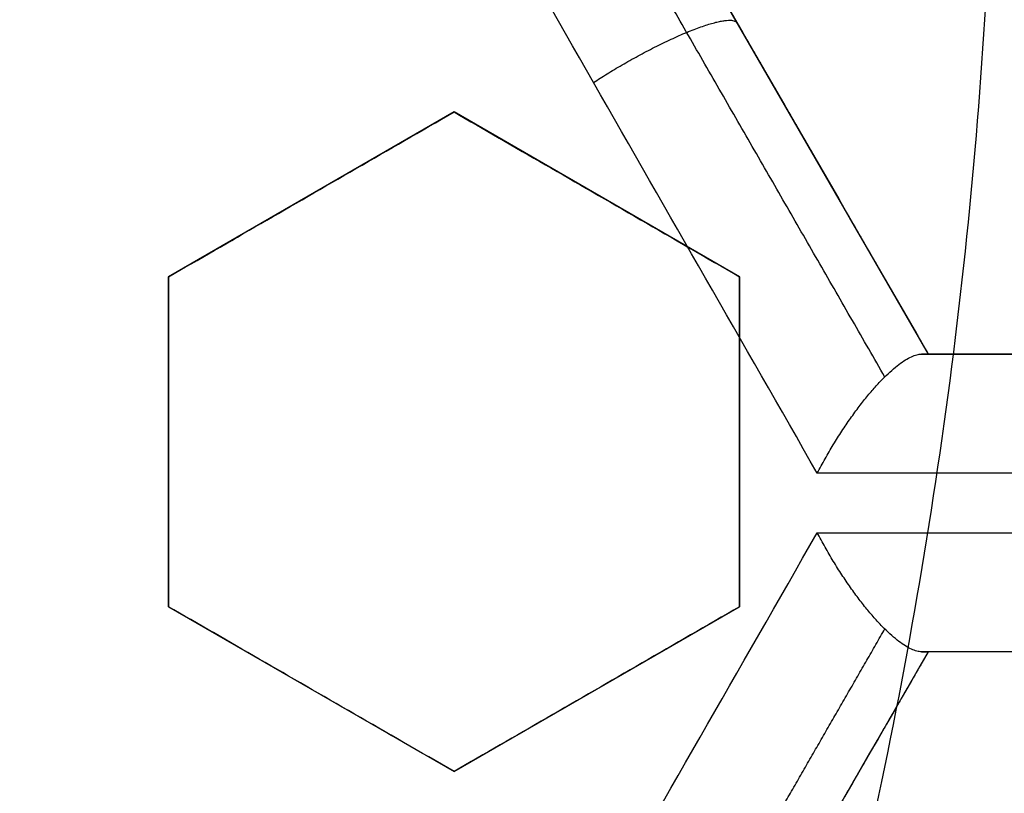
# Model space of a CAD drawing. Header units: centimetres. Extents: x -11.4 to 11.4, y -26.1 to 0.
# Tile 527 of 656: x -6.685 to -6.6023, y -23.8428 to -23.7778. Entities that reach past the tile are written whole.
import ezdxf

# ---------------------------------------------------------------- set-up
doc = ezdxf.new("R2010")
doc.units = ezdxf.units.CM
doc.layers.add('Default', color=7, linetype='Continuous', true_color=0x000000)

msp = doc.modelspace()

# ---------------------------------------------------------------- linework, layer by layer
at = {"layer": 'Default'}
for p, q in [((-6.640897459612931, -23.75000000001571, -4.564481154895), (-6.608647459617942, -23.80585863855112, -4.564481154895)), ((-6.624772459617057, -23.77792931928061, -4.608003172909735), (-6.624772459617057, -23.77792931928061, -4.515)), ((-6.648500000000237, -23.78550704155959, -3.2408483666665), (-6.672499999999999, -23.79936344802, -3.2408483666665)), ((-6.62450000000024, -23.79936344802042, -3.2495181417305), (-6.6485, -23.78550704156, -3.2495181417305)), ((-6.660500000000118, -23.7924352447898, -3.267421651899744), (-6.660500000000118, -23.7924352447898, -3.21421276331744)), ((-6.636500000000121, -23.79243524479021, -3.27610851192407), (-6.636500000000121, -23.79243524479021, -3.2228996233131)), ((-6.672499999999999, -23.79936344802, -3.2376128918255), (-6.672499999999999, -23.82707626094, -3.2376128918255)), ((-6.624500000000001, -23.82707626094, -3.2548607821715), (-6.624500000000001, -23.79936344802, -3.2548607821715)), ((-6.60864745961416, -23.80585863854, -4.579660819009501), (-6.544147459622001, -23.80585863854, -4.579660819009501)), ((-6.672499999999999, -23.81321985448, -3.264128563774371), (-6.672499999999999, -23.81321985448, -3.210919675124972)), ((-6.624500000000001, -23.81321985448, -3.281385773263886), (-6.624500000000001, -23.81321985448, -3.22817688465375)), ((-6.672499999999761, -23.82707626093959, -3.243246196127), (-6.6485, -23.8409326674, -3.243246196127)), ((-6.648499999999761, -23.84093266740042, -3.251824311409), (-6.624500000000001, -23.82707626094, -3.251824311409)), ((-6.608647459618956, -23.83085863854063, -4.611419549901), (-6.61544310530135, -23.84262904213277, -4.611419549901)), ((-6.544147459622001, -23.83085863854, -4.579660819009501), (-6.608647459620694, -23.83085863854, -4.579660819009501)), ((-6.66049999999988, -23.83400446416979, -3.269842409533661), (-6.66049999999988, -23.83400446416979, -3.216633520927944)), ((-6.636499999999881, -23.83400446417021, -3.278392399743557), (-6.636499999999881, -23.83400446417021, -3.225183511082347))]:
    msp.add_line(p, q, dxfattribs=at)
at = {"layer": 'Default', "extrusion": (0, 0, -1)}
for centre, radius, start, end in [((7.050000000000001, -23.75, 3), 0.9, 90, 270), ((7.050000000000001, -23.75, 3.789997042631), 0.8999999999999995, 90, 270), ((7.050000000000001, -23.75, 4.600000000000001), 0.8550000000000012, 90, 270), ((7.050000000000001, -23.75, 3.05), 0.5999999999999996, 90, 270), ((7.050000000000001, -23.75, 4.27), 0.8250000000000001, 180, 0), ((7.050000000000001, -23.75, 4.48), 0.82, 180, 0), ((7.050000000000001, -23.75, 4.455), 0.7950000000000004, 180, 0), ((7.050000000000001, -23.75, 4.32), 0.7825000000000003, 180, 0), ((7.050000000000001, -23.75, 4.455), 0.7825000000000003, 180, 0), ((7.050000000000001, -23.75, 4.345000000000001), 0.7575000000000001, 180, 0), ((7.050000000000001, -23.75, 3.2675), 0.6775000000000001, 180, 0), ((7.050000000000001, -23.75, 3.2775), 0.6774999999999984, 180, 0), ((7.050000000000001, -23.75, 3.25), 0.6724999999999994, 180, 0), ((7.050000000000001, -23.75, 3.25), 0.6367740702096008, 180, 0), ((7.050000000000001, -23.75, 3.269019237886), 0.6125, 180, 0), ((7.050000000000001, -23.75, 3.255), 0.6075000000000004, 180, 0), ((7.050000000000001, -23.75, 4.670980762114), 0.6075, 180, 0), ((7.050000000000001, -23.75, 4.69), 0.6075000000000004, 180, 0), ((7.050000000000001, -23.75, 3.255), 0.55, 180, 0), ((7.050000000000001, -23.75, 3.263395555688), 0.5499999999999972, 180, 0)]:
    msp.add_arc(centre, radius, start, end, dxfattribs=at)
at = {"layer": 'Default'}
for centre, radius, start, end in [((-7.050000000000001, -23.75, -4.6), 0.8550000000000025, 270, 90), ((-7.050000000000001, -23.75, -4.27), 0.835, 270, 90), ((-7.050000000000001, -23.75, -4.58), 0.8349999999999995, 270, 90), ((-7.050000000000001, -23.75, -4.425000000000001), 0.8349999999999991, 270, 90), ((-7.050000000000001, -23.75, -3.1), 0.775, 270, 90), ((-7.050000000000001, -23.75, -3.5986250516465), 0.7749999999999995, 270, 90), ((-7.050000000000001, -23.75, -3), 0.6000000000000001, 270, 90), ((-7.050000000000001, -23.75, -3.1), 0.6000000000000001, 270, 90), ((-7.050000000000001, -23.75, -4.295000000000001), 0.8250000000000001, 180, 0), ((-7.050000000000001, -23.75, -4.282500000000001), 0.8249999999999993, 180, 0), ((-7.050000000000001, -23.75, -4.32), 0.8, 180, 0), ((-7.050000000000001, -23.75, -4.43), 0.7575000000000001, 180, 0), ((-7.050000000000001, -23.75, -4.3875), 0.7574999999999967, 180, 0), ((-7.050000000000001, -23.75, -3.98), 0.75, 180, 0), ((-7.050000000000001, -23.75, -3.2425), 0.75, 180, 0), ((-7.050000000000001, -23.75, -3.2425), 0.7025000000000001, 180, 0), ((-7.050000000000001, -23.75, -3.2875), 0.6775000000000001, 180, 0), ((-7.050000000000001, -23.75, -3.2875), 0.6725, 180, 0), ((-7.050000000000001, -23.75, -3.26875), 0.6724999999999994, 180, 0), ((-7.050000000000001, -23.75, -4.66), 0.67, 180, 0), ((-7.050000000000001, -23.75, -4.69), 0.6400000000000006, 180, 0), ((-7.050000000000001, -23.75, -3.25), 0.636774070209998, 180, 0), ((-7.050000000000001, -23.75, -3.2875), 0.6231698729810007, 180, 0), ((-7.050000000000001, -23.75, -3.2875), 0.6075, 180, 0), ((-7.050000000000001, -23.75, -3.27125), 0.6074999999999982, 180, 0), ((-7.050000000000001, -23.75, -4.680490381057), 0.6074999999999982, 180, 0), ((-7.050000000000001, -23.75, -3.271791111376), 0.55, 180, 0), ((-7.050000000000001, -23.75, -4.161274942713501), 0.7750000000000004, 274.5305254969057, 0), ((-7.050000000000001, -23.75, -3.61125), 0.75, 296.8079105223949, 0), ((-7.050000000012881, -23.74999999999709, -3.2875), 0.4469695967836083, 347.0582565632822, 357.0667820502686)]:
    msp.add_arc(centre, radius, start, end, dxfattribs=at)
at = {"layer": 'Default', "extrusion": (-1.379856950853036e-06, 1.386659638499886e-16, 0.9999999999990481)}
msp.add_arc((-7.050003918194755, -23.75, -3.984869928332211), 0.7584484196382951, 252.0001242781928, 0, dxfattribs=at)
at = {"layer": 'Default', "extrusion": (0, 1, 0)}
for centre, radius, start, end in [((7.050000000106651, -5.760000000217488, -23.80585862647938), 1.225000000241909, 111.0895761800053, 114.3897087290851), ((7.050000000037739, -5.760000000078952, -23.82085862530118), 1.215000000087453, 110.8286720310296, 114.6865575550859), ((7.050000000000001, -5.760000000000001, -23.82085863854), 1.215, 110.8286720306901, 114.6865575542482)]:
    msp.add_arc(centre, radius, start, end, dxfattribs=at)
at = {"layer": 'Default', "extrusion": (0, -1, 0)}
for centre, radius, start, end in [((-7.050000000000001, -5.760000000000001, 23.80585863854), 1.225000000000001, 66.45742987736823, 68.91042382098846), ((-7.049999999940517, -5.759999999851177, 23.83085864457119), 1.224999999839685, 65.61029127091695, 68.91042382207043)]:
    msp.add_arc(centre, radius, start, end, dxfattribs=at)
at = {"layer": 'Default', "extrusion": (-1.033220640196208e-08, -0.9999999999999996, -2.715877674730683e-08)}
msp.add_arc((-7.04999975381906, -5.759999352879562, 23.81585883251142), 1.214999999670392, 65.31344244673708, 69.17132796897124, dxfattribs=at)
at = {"layer": 'Default'}
for points, degree in [([(-7.050000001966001, -22.85000591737, -4.579994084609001), (-7.038829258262, -22.85000591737, -4.579994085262), (-7.016470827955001, -22.85041309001, -4.57996809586), (-6.982913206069, -22.85229470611, -4.579978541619), (-6.949430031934, -22.85542554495, -4.579975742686), (-6.916038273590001, -22.85981313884, -4.579976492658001), (-6.882816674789, -22.86545048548, -4.579976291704), (-6.849855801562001, -22.87232107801, -4.579976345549), (-6.817154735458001, -22.88042458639, -4.579976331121), (-6.784792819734, -22.88974261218, -4.579976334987), (-6.752822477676, -22.90025696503, -4.579976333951), (-6.721248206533, -22.91196643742, -4.579976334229), (-6.690138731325, -22.92484687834, -4.579976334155), (-6.659531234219, -22.93888214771, -4.579976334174), (-6.629466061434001, -22.95405467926, -4.579976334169), (-6.60000794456, -22.97033040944, -4.579976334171), (-6.571170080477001, -22.98770094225, -4.57997633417), (-6.542992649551, -23.00614419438, -4.57997633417), (-6.515530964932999, -23.02562391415, -4.57997633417), (-6.488811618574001, -23.04612101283, -4.57997633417), (-6.462881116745, -23.06760056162, -4.57997633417), (-6.437786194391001, -23.09002131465, -4.57997633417), (-6.413531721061, -23.11337910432, -4.57997633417), (-6.390166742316, -23.13762926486, -4.57997633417), (-6.367728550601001, -23.1627320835, -4.57997633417), (-6.346240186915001, -23.18866229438, -4.57997633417), (-6.325745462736, -23.21536660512, -4.57997633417), (-6.306266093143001, -23.24281397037, -4.57997633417), (-6.287815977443, -23.27098694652, -4.57997633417), (-6.270435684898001, -23.29982524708, -4.57997633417), (-6.254144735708, -23.32929531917, -4.57997633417), (-6.238966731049, -23.35935601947, -4.57997633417), (-6.22493234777, -23.3899431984, -4.57997633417), (-6.212045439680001, -23.4210469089, -4.57997633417), (-6.200328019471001, -23.4526190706, -4.57997633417), (-6.189801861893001, -23.48460021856, -4.57997633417), (-6.180477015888, -23.5169596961, -4.57997633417), (-6.172370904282, -23.54963853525, -4.57997633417), (-6.165495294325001, -23.58258113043, -4.57997633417), (-6.159852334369, -23.61577939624, -4.57997633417), (-6.155455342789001, -23.64916502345, -4.57997633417), (-6.152310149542, -23.68268801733, -4.57997633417), (-6.150420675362, -23.71631200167, -4.57997633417), (-6.149790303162, -23.74996560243, -4.57997633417), (-6.150418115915, -23.78361971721, -4.57997633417), (-6.152305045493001, -23.81724384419, -4.57997633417), (-6.155447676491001, -23.85076694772, -4.57997633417), (-6.159842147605, -23.884153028, -4.57997633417), (-6.165482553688, -23.91735152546, -4.57997633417), (-6.172355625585, -23.95029454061, -4.57997633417), (-6.180459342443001, -23.98297436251, -4.57997633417), (-6.189781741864, -24.01533455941, -4.57997633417), (-6.200305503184, -24.0473165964, -4.57997633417), (-6.212020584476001, -24.07888976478, -4.57997633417), (-6.224905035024, -24.10999420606, -4.57997633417), (-6.238937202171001, -24.14058267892, -4.57997633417), (-6.254113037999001, -24.170644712, -4.57997633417), (-6.270401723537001, -24.20011593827, -4.57997633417), (-6.287779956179, -24.2289557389, -4.57997633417), (-6.306227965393, -24.25713010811, -4.57997633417), (-6.325705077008, -24.28457868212, -4.57997633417), (-6.346198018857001, -24.3112848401, -4.57997633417), (-6.367684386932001, -24.33721659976, -4.57997633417), (-6.390120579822, -24.3623209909, -4.57997633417), (-6.413483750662, -24.38657293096, -4.57997633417), (-6.437736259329, -24.40993235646, -4.57997633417), (-6.462829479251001, -24.4323550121, -4.57997633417), (-6.488758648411, -24.45383675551, -4.57997633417), (-6.515476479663, -24.47433588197, -4.57997633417), (-6.542936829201, -24.49381775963, -4.57997633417), (-6.571112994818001, -24.51226319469, -4.57997633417), (-6.599949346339, -24.52963576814, -4.579976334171), (-6.629406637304, -24.54591392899, -4.579976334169), (-6.659470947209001, -24.56108882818, -4.579976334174), (-6.690077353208, -24.57512635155, -4.579976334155), (-6.721186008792, -24.58800916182, -4.579976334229), (-6.752759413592, -24.59972097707, -4.579976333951), (-6.784729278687, -24.61023780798, -4.579976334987), (-6.817091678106, -24.61955853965, -4.579976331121), (-6.849792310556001, -24.62766442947, -4.579976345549), (-6.88275073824, -24.63453701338, -4.579976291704), (-6.915969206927, -24.64017644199, -4.579976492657), (-6.949361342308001, -24.64456678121, -4.579975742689), (-6.982852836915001, -24.64770094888, -4.579978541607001), (-7.016430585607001, -24.64958576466, -4.579968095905), (-7.038814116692, -24.64999408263, -4.579994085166), (-7.049999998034, -24.64999408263, -4.579994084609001)], 3), ([(-7.050000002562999, -22.87000771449, -4.599992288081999), (-7.038929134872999, -22.87000771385, -4.599992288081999), (-7.016824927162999, -22.87044777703, -4.600003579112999), (-6.983759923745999, -22.87231003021, -4.599999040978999), (-6.950849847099, -22.8754191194, -4.600000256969), (-6.918072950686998, -22.87975909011, -4.599999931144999), (-6.885477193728, -22.88532902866, -4.600000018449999), (-6.853104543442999, -22.89212084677, -4.599999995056), (-6.820976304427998, -22.90013377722, -4.600000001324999), (-6.789232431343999, -22.90933233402, -4.599999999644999), (-6.757976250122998, -22.91967364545, -4.600000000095), (-6.727177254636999, -22.93115663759, -4.599999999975), (-6.696849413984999, -22.94377187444, -4.600000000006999), (-6.666982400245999, -22.95752443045, -4.599999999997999), (-6.637633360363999, -22.97239239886, -4.6), (-6.608880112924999, -22.98833558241, -4.6), (-6.580743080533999, -23.00534064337, -4.6), (-6.553257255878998, -23.02338719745, -4.6), (-6.526470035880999, -23.04244368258, -4.6), (-6.500404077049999, -23.06249428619, -4.6), (-6.475109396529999, -23.08350162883, -4.6), (-6.450633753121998, -23.10542314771, -4.6), (-6.426981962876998, -23.12825403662, -4.6), (-6.404200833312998, -23.15195089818, -4.6), (-6.382323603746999, -23.17647785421, -4.6), (-6.361371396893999, -23.20181201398, -4.6), (-6.341387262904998, -23.22790124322, -4.6), (-6.322391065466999, -23.25471754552, -4.6), (-6.304398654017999, -23.28224122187, -4.6), (-6.287450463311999, -23.31041192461, -4.6), (-6.271564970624, -23.33919764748, -4.6), (-6.256764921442, -23.36855872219, -4.6), (-6.243080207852, -23.39843256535, -4.6), (-6.2305142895, -23.42881031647, -4.6), (-6.219089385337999, -23.45964319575, -4.6), (-6.208826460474, -23.4908734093, -4.6), (-6.199734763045, -23.52247268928, -4.6), (-6.191831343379, -23.55438357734, -4.6), (-6.185127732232, -23.58655183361, -4.6), (-6.179626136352, -23.61896932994, -4.6), (-6.175339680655, -23.65156823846, -4.6), (-6.172273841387, -23.68430056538, -4.6), (-6.170432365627, -23.71713212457, -4.6), (-6.169818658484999, -23.74999277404, -4.6), (-6.170431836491, -23.78285372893, -4.6), (-6.172272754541, -23.81568473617, -4.6), (-6.17533790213, -23.84841578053, -4.6), (-6.179623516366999, -23.88101313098, -4.6), (-6.185124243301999, -23.91342969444, -4.6), (-6.191827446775, -23.94559951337, -4.6), (-6.199731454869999, -23.97751522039, -4.6), (-6.208824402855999, -24.00912015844, -4.6), (-6.219088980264, -24.04035585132, -4.6), (-6.230515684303, -24.07119339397, -4.6), (-6.243083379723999, -24.10157483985, -4.6), (-6.256770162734, -24.13145229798, -4.6), (-6.271572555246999, -24.16081683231, -4.6), (-6.287460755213, -24.18960605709, -4.6), (-6.304412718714, -24.21778133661, -4.6), (-6.322408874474, -24.24530870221, -4.6), (-6.341407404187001, -24.27212610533, -4.6), (-6.361391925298, -24.29821371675, -4.6), (-6.382342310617, -24.32354381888, -4.6), (-6.404216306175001, -24.34806569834, -4.6), (-6.426994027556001, -24.37175796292, -4.6), (-6.450643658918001, -24.39458604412, -4.6), (-6.475121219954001, -24.41650866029, -4.6), (-6.500422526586, -24.43752061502, -4.6), (-6.526496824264, -24.45757628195, -4.6), (-6.553291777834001, -24.47663651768, -4.6), (-6.580784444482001, -24.49468551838, -4.6), (-6.608928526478, -24.51169257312, -4.6), (-6.637691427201, -24.52763854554, -4.6), (-6.667051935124, -24.54250933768, -4.599999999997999), (-6.696931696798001, -24.55626435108, -4.600000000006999), (-6.727274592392, -24.56888192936, -4.599999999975), (-6.758087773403, -24.58036572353, -4.600000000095), (-6.789353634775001, -24.59070531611, -4.599999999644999), (-6.821099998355, -24.59989952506, -4.600000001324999), (-6.853227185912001, -24.60790727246, -4.599999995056), (-6.885602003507, -24.61469476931, -4.600000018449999), (-6.918204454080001, -24.62026089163, -4.599999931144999), (-6.950981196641, -24.6245956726, -4.600000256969), (-6.983876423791, -24.62769844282, -4.599999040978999), (-7.01690332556, -24.62955448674, -4.600003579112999), (-7.038958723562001, -24.62999228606, -4.599992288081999), (-7.049999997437, -24.62999228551, -4.599992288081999)], 3), ([(-7.050000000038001, -22.97338343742, -4.211616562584), (-7.040034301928, -22.97326068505, -4.211739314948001), (-7.0200716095, -22.97339655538, -4.211987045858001), (-6.990068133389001, -22.97475443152, -4.212364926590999), (-6.960077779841, -22.97727194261, -4.212748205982), (-6.930172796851, -22.98094910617, -4.213135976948), (-6.900463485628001, -22.98577184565, -4.213526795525), (-6.870960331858, -22.99173644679, -4.213920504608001), (-6.841728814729, -22.9988285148, -4.21431621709), (-6.812767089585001, -23.00704882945, -4.214713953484), (-6.784149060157, -23.01637813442, -4.215112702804), (-6.755903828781, -23.0268065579, -4.215512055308), (-6.728083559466, -23.03831624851, -4.215911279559), (-6.700785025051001, -23.0508628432, -4.216308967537), (-6.673979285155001, -23.06445271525, -4.216705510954), (-6.647535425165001, -23.07916987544, -4.21710293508), (-6.621903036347, -23.09477466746, -4.217494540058), (-6.598251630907, -23.11044028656, -4.217861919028), (-6.577686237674, -23.12510785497, -4.218186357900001), (-6.559354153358, -23.13903749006, -4.21847964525), (-6.54189295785, -23.15310658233, -4.218762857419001), (-6.524518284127, -23.16795465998, -4.219048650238), (-6.507527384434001, -23.18336335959, -4.2193327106), (-6.491033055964, -23.19923462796, -4.219611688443), (-6.475328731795, -23.21524076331, -4.219887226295), (-6.459818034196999, -23.23196178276, -4.220170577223), (-6.443392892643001, -23.25075472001, -4.220483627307), (-6.425759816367, -23.27235681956, -4.220836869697), (-6.407902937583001, -23.29596432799, -4.221215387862), (-6.390537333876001, -23.320853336, -4.221606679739), (-6.374163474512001, -23.34636627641, -4.22200017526), (-6.358774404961, -23.37250001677, -4.222395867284), (-6.344394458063, -23.39922104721, -4.222793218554), (-6.331054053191, -23.42647417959, -4.223191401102), (-6.318782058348, -23.45419617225, -4.223589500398), (-6.307584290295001, -23.4823692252, -4.223987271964), (-6.297472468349, -23.51096694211, -4.224384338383), (-6.288462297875, -23.53995216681, -4.224780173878), (-6.280576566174, -23.56925476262, -4.22517382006), (-6.273829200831, -23.59881391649, -4.225564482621), (-6.268224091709, -23.62860184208, -4.225951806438), (-6.263764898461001, -23.65860388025, -4.226335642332), (-6.260461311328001, -23.68877269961, -4.226715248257), (-6.258320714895, -23.71905055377, -4.227090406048), (-6.257345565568, -23.74942073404, -4.227459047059), (-6.257541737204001, -23.78002186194, -4.227829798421), (-6.258911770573, -23.81056761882, -4.228207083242), (-6.261454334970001, -23.84105143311, -4.228588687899), (-6.265161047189, -23.87138087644, -4.228974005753), (-6.270024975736, -23.90153190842, -4.229362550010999), (-6.276045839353, -23.9314946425, -4.229754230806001), (-6.283206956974, -23.96118644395, -4.230147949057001), (-6.291506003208, -23.99059835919, -4.230543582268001), (-6.300922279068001, -24.01965553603, -4.230940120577), (-6.311447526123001, -24.04833621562, -4.23133725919), (-6.323068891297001, -24.07660058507, -4.231734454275), (-6.335758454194, -24.10438344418, -4.232130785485), (-6.349513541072, -24.13167755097, -4.232526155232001), (-6.364293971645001, -24.15840378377, -4.232919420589), (-6.380099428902, -24.18456209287, -4.233310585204), (-6.396889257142, -24.21008352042, -4.23369863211), (-6.414649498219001, -24.23494853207, -4.2340832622), (-6.433349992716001, -24.25911283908, -4.234463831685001), (-6.452961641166, -24.28254236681, -4.234839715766), (-6.473558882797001, -24.30531097, -4.235212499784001), (-6.49503825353, -24.32728630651, -4.23557888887), (-6.517395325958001, -24.34847618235, -4.235952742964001), (-6.540529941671, -24.36877856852, -4.236330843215), (-6.564422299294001, -24.3881804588, -4.236713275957), (-6.589045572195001, -24.40665840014, -4.237099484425), (-6.614348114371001, -24.42417454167, -4.237488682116), (-6.640315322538, -24.44071804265, -4.237880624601), (-6.666876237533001, -24.45624449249, -4.238274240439), (-6.694029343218, -24.47075331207, -4.238669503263), (-6.721707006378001, -24.48420741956, -4.239065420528), (-6.749886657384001, -24.49659654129, -4.239461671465), (-6.778516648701, -24.50789701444, -4.239857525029), (-6.807545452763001, -24.51809033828, -4.240252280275), (-6.836977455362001, -24.52717647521, -4.240645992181), (-6.866748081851, -24.53513189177, -4.241037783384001), (-6.896791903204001, -24.54193893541, -4.241426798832), (-6.927035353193, -24.54758431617, -4.241812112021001), (-6.957482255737, -24.55207143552, -4.242193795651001), (-6.988153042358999, -24.55539777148, -4.242572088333), (-7.019001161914, -24.55754929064, -4.242946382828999), (-7.039657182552, -24.55819289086, -4.243192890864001), (-7.050000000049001, -24.5583152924, -4.243315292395)], 3), ([(-7.050000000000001, -24.525, -4.097250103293), (-7.040059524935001, -24.525, -4.097056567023), (-7.020176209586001, -24.52461734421, -4.096666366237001), (-6.990398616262, -24.52289677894, -4.096072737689), (-6.960681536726, -24.52002887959, -4.095471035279), (-6.93109326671, -24.51601765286, -4.094862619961), (-6.901708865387, -24.51087533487, -4.094249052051), (-6.872544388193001, -24.5046065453, -4.09363068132), (-6.843642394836, -24.49722044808, -4.093008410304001), (-6.815018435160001, -24.48871913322, -4.0923825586), (-6.786746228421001, -24.47912222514, -4.091754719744), (-6.758891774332, -24.4684549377, -4.091126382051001), (-6.731464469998, -24.45672251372, -4.090497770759), (-6.704505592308, -24.44394203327, -4.089869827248), (-6.67803608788, -24.43012136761, -4.089243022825), (-6.652126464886, -24.41529568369, -4.088619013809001), (-6.626828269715, -24.3994976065, -4.087999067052), (-6.602153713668, -24.38273637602, -4.0873834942), (-6.578133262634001, -24.3650315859, -4.086773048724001), (-6.554796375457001, -24.34640201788, -4.086168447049), (-6.532209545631, -24.32690110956, -4.085571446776), (-6.510389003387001, -24.3065441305, -4.084982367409), (-6.489390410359, -24.28538619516, -4.084403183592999), (-6.469190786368, -24.26340330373, -4.083811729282), (-6.449850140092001, -24.24065475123, -4.083213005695), (-6.431412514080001, -24.21719494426, -4.082607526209), (-6.413897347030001, -24.19305176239, -4.081996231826), (-6.397322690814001, -24.16825132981, -4.081379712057), (-6.381698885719, -24.14280524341, -4.08075829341), (-6.367066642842, -24.11677498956, -4.08013349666), (-6.353463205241, -24.0902319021, -4.079507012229), (-6.340892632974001, -24.06319079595, -4.078879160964), (-6.329354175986, -24.03564384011, -4.078249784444), (-6.318873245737, -24.00763676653, -4.077619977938), (-6.309493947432, -23.97928509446, -4.076992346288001), (-6.30125860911, -23.95075631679, -4.07637049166), (-6.294105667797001, -23.92190387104, -4.075751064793), (-6.287919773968, -23.89202918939, -4.075119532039), (-6.282925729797, -23.8619255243, -4.074493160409), (-6.27922777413, -23.83252088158, -4.073890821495), (-6.276803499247, -23.80502748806, -4.073336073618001), (-6.275387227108, -23.77883524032, -4.072814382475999), (-6.274846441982, -23.7520817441, -4.072290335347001), (-6.27524316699, -23.72509774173, -4.071763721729), (-6.276580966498, -23.69814539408, -4.071227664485), (-6.278824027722, -23.67162969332, -4.070693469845), (-6.281923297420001, -23.64546667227, -4.070159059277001), (-6.286213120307, -23.61756303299, -4.069581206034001), (-6.291882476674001, -23.58816071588, -4.068963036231), (-6.298864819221, -23.55833921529, -4.068326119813), (-6.306953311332, -23.52908125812, -4.067691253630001), (-6.315942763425, -23.50084682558, -4.067069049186), (-6.32605741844, -23.47281764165, -4.066441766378), (-6.33729162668, -23.44508928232, -4.065811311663), (-6.349584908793, -23.41782536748, -4.065181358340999), (-6.362822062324, -23.39124745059, -4.064557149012), (-6.37709700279, -23.36512302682, -4.063933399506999), (-6.392790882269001, -23.33888569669, -4.063296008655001), (-6.409455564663, -23.31338657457, -4.062665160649), (-6.426553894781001, -23.2893367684, -4.062059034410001), (-6.443232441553, -23.26761872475, -4.061501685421), (-6.459897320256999, -23.24737082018, -4.060973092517), (-6.477614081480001, -23.22727445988, -4.060438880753), (-6.496156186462, -23.20766698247, -4.059907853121), (-6.51534924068, -23.18873946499, -4.059383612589), (-6.534885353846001, -23.17076718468, -4.058857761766), (-6.55491030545, -23.15354506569, -4.058329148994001), (-6.577115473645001, -23.13575777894, -4.057753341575), (-6.601253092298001, -23.11789125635, -4.057139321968), (-6.626598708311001, -23.10063985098, -4.056506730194), (-6.652285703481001, -23.08460866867, -4.055877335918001), (-6.677996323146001, -23.06990393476, -4.055258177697), (-6.704396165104, -23.05611215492, -4.054632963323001), (-6.731394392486, -23.04330809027, -4.054004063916), (-6.758888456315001, -23.03154563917, -4.053373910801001), (-6.786758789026, -23.02087354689, -4.052745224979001), (-6.814990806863, -23.01129023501, -4.052118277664), (-6.843596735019, -23.00279199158, -4.051492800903), (-6.872529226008, -22.99539659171, -4.050869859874), (-6.901712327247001, -22.98912386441, -4.050251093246), (-6.931093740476, -22.98398257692, -4.049637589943), (-6.96064747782, -22.97997545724, -4.049029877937), (-6.990359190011, -22.97710596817, -4.048428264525), (-7.020171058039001, -22.97538252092, -4.047833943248), (-7.040058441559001, -22.975, -4.047443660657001), (-7.050000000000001, -22.975, -4.047250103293)], 3), ([(-7.284376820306, -24.47132328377, -4.08487124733), (-7.275129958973, -24.47432771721, -4.08467450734), (-7.256502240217, -24.47999379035, -4.084279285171), (-7.228233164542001, -24.48740302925, -4.083673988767), (-7.199695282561, -24.4937221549, -4.083063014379), (-7.170950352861, -24.49893351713, -4.082450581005), (-7.142070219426, -24.50302896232, -4.081839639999), (-7.113086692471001, -24.50600890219, -4.081231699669), (-7.083987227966, -24.50787542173, -4.080626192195), (-7.054794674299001, -24.50862224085, -4.080020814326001), (-7.025604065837, -24.50824467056, -4.079414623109), (-6.996471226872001, -24.50674620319, -4.07880623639), (-6.967390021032, -24.50412639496, -4.078193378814), (-6.938390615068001, -24.50038313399, -4.07757566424), (-6.909554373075, -24.49552418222, -4.076955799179), (-6.880943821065, -24.4895612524, -4.076335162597), (-6.852611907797, -24.48250807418, -4.075714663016), (-6.82460973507, -24.47438156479, -4.07509489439), (-6.796967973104, -24.46519493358, -4.074477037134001), (-6.76971234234, -24.45495936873, -4.073862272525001), (-6.742868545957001, -24.44368528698, -4.073252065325), (-6.716466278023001, -24.43138435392, -4.072644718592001), (-6.690533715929, -24.41806728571, -4.07203777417), (-6.66511300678, -24.40375237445, -4.071429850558), (-6.640262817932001, -24.38847103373, -4.070820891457), (-6.616038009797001, -24.37225916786, -4.070210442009), (-6.59245703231, -24.35513137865, -4.069599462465), (-6.569542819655, -24.33710381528, -4.068989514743), (-6.547315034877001, -24.31818871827, -4.068382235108), (-6.525815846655, -24.29841752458, -4.067776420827), (-6.505095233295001, -24.27783453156, -4.067170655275), (-6.485201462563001, -24.25649023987, -4.066563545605), (-6.466158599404, -24.2344163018, -4.065953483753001), (-6.447954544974, -24.21159719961, -4.065338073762), (-6.43062973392, -24.18807690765, -4.064719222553), (-6.414219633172, -24.16390133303, -4.064098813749), (-6.398750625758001, -24.13910837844, -4.06347810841), (-6.384247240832, -24.11373648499, -4.06285779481), (-6.370740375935, -24.08784123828, -4.062238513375), (-6.358255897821, -24.06147994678, -4.061620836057), (-6.34680316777, -24.03468147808, -4.061006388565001), (-6.336391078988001, -24.00747164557, -4.060397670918), (-6.327023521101, -23.97985970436, -4.059791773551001), (-6.318706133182, -23.95184287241, -4.059184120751), (-6.311478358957, -23.92353935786, -4.058574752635), (-6.305357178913, -23.89503978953, -4.057963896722), (-6.30033412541, -23.8663223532, -4.057352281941), (-6.296417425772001, -23.8374248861, -4.056741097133), (-6.293614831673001, -23.80840448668, -4.056132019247), (-6.291927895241, -23.77928390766, -4.055524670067), (-6.291549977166, -23.75976995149, -4.055117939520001), (-6.291549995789, -23.74999942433, -4.054914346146)], 3), ([(-6.617976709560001, -23.81585863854, -4.624402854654), (-6.630471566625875, -23.79403878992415, -4.619649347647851), (-6.643044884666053, -23.77208192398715, -4.61510207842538), (-6.655689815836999, -23.75, -4.610763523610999)], 3), ([(-6.640897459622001, -23.75, -4.515), (-6.624772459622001, -23.77792931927, -4.515), (-6.608647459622, -23.80585863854, -4.515)], 2), ([(-6.640897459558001, -23.75, -4.602299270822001), (-6.630093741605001, -23.76871258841, -4.606036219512), (-6.619342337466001, -23.78733456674, -4.609924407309), (-6.608647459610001, -23.80585863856, -4.61396230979)], 3), ([(-6.672499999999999, -23.79936344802, -3.263384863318), (-6.669951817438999, -23.79789225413, -3.26423506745), (-6.664776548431, -23.79490431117, -3.265970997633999), (-6.656789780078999, -23.79029314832, -3.268678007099), (-6.651290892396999, -23.78711836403, -3.270560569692), (-6.648499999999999, -23.78550704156, -3.271520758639)], 3), ([(-6.672499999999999, -23.79936344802, -3.210175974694), (-6.669949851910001, -23.79789111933, -3.211026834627), (-6.664771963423, -23.79490166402, -3.212763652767), (-6.656785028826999, -23.79029040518, -3.215470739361), (-6.651288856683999, -23.78711718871, -3.217352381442), (-6.648499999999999, -23.78550704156, -3.218311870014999)], 3), ([(-6.648499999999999, -23.78550704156, -3.218311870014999), (-6.648499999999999, -23.78550704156, -3.244916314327), (-6.648499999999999, -23.78550704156, -3.271520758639)], 2), ([(-6.648499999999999, -23.78550704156, -3.271520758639), (-6.645988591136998, -23.78695700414, -3.272477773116), (-6.640862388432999, -23.78991661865, -3.274435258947), (-6.632877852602, -23.79452649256, -3.277496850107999), (-6.627328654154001, -23.79773032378, -3.279633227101), (-6.624500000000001, -23.79936344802, -3.280724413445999)], 3), ([(-6.648499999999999, -23.78550704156, -3.218311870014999), (-6.645987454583, -23.78695766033, -3.219269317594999), (-6.640859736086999, -23.78991814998, -3.221227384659), (-6.632875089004, -23.79452808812, -3.224289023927), (-6.627327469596, -23.79773100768, -3.226424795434), (-6.624500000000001, -23.79936344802, -3.227515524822)], 3), ([(-6.672499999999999, -23.79936344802, -3.263384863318), (-6.672499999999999, -23.79936344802, -3.236780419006), (-6.672499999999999, -23.79936344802, -3.210175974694)], 2), ([(-6.672499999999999, -23.82707626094, -3.265049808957), (-6.672499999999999, -23.82400107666, -3.264825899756), (-6.672499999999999, -23.81784806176, -3.264403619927), (-6.672499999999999, -23.80861072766, -3.263848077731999), (-6.672499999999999, -23.80244680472, -3.263530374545), (-6.672499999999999, -23.79936344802, -3.263384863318)], 3), ([(-6.672499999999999, -23.82707626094, -3.211840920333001), (-6.672499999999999, -23.82400086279, -3.21161699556), (-6.672499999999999, -23.81784756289, -3.211194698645), (-6.672499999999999, -23.80861026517, -3.21063916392), (-6.672499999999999, -23.80244660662, -3.210321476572), (-6.672499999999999, -23.79936344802, -3.210175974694)], 3), ([(-6.624500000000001, -23.79936344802, -3.227515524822), (-6.624500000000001, -23.79936344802, -3.254119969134), (-6.624500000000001, -23.79936344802, -3.280724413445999)], 2), ([(-6.624500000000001, -23.79936344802, -3.280724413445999), (-6.624500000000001, -23.80244609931, -3.280853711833), (-6.624500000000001, -23.80860909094, -3.281136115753), (-6.624500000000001, -23.81784667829, -3.281630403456), (-6.624500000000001, -23.82400048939, -3.282006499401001), (-6.624500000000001, -23.82707626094, -3.282206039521)], 3), ([(-6.624500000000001, -23.79936344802, -3.227515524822), (-6.624500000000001, -23.80244622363, -3.227644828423), (-6.624500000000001, -23.80860938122, -3.227927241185), (-6.624500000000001, -23.81784699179, -3.2284215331), (-6.624500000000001, -23.82400062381, -3.228797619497), (-6.624500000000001, -23.82707626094, -3.228997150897)], 3), ([(-6.617976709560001, -23.81585863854, -4.624402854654), (-6.617765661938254, -23.81545295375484, -4.624483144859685), (-6.61732832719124, -23.81464588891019, -4.624596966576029), (-6.616632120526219, -23.81345686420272, -4.624628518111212), (-6.615912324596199, -23.81231625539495, -4.624522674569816), (-6.61518491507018, -23.81124509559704, -4.6242885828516), (-6.614448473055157, -23.81023900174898, -4.623929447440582), (-6.613720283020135, -23.80932064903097, -4.623455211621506), (-6.613018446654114, -23.8085084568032, -4.622884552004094), (-6.612346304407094, -23.80780132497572, -4.622227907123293), (-6.611705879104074, -23.80719855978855, -4.621491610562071), (-6.611108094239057, -23.80670774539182, -4.620692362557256), (-6.61055999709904, -23.80632967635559, -4.619847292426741), (-6.610053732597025, -23.8060566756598, -4.618947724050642), (-6.60959906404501, -23.80589403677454, -4.618010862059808), (-6.609334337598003, -23.80585863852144, -4.617372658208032), (-6.609211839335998, -23.80585863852, -4.617051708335)], 3), ([(-6.608647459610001, -23.80585863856, -4.61396230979), (-6.608647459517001, -23.80585863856, -4.614232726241), (-6.608671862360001, -23.80585863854, -4.614767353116), (-6.608779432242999, -23.80585863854, -4.615551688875), (-6.608956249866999, -23.80585863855, -4.616315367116), (-6.609119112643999, -23.80585863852, -4.616808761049), (-6.609211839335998, -23.80585863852, -4.617051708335)], 3), ([(-6.544147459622, -23.80585863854, -4.515), (-6.576397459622, -23.80585863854, -4.515), (-6.608647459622, -23.80585863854, -4.515)], 2), ([(-6.608647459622, -23.80585863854, -4.515), (-6.608647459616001, -23.80585863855, -4.564481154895), (-6.608647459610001, -23.80585863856, -4.61396230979)], 2), ([(-6.637672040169, -23.8552527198, -4.617104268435), (-6.631086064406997, -23.84375158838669, -4.619480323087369), (-6.624520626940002, -23.83228632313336, -4.621913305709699), (-6.617976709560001, -23.82085863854, -4.624402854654)], 3), ([(-6.672499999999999, -23.82707626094, -3.211840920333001), (-6.672499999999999, -23.82707626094, -3.238445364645), (-6.672499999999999, -23.82707626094, -3.265049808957)], 2), ([(-6.648499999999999, -23.8409326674, -3.274651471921), (-6.651354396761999, -23.83928468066, -3.273505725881), (-6.656937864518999, -23.83606106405, -3.271267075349), (-6.664919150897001, -23.83145306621, -3.26807426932), (-6.670012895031, -23.82851219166, -3.266041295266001), (-6.672499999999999, -23.82707626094, -3.265049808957)], 3), ([(-6.648499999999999, -23.8409326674, -3.221442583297), (-6.651355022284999, -23.83928431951, -3.220296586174), (-6.656939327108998, -23.83606021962, -3.218057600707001), (-6.664920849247, -23.83145208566, -3.214864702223), (-6.670013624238, -23.82851177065, -3.212832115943), (-6.672499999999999, -23.82707626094, -3.211840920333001)], 3), ([(-6.624500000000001, -23.82707626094, -3.282206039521), (-6.627258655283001, -23.82866897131, -3.281321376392), (-6.632714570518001, -23.83181894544, -3.279582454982), (-6.640704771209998, -23.83643208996, -3.277067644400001), (-6.645921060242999, -23.83944371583, -3.275447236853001), (-6.648499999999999, -23.8409326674, -3.274651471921)], 3), ([(-6.624500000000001, -23.82707626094, -3.228997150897), (-6.627260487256, -23.828670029, -3.228111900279), (-6.632718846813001, -23.83182141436, -3.226372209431), (-6.640708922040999, -23.83643448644, -3.223857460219), (-6.645922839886, -23.83944474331, -3.222237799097), (-6.648499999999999, -23.8409326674, -3.221442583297)], 3), ([(-6.624500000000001, -23.82707626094, -3.228997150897), (-6.624500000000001, -23.82707626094, -3.255601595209), (-6.624500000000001, -23.82707626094, -3.282206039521)], 2), ([(-6.608647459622, -23.83085863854, -4.515), (-6.624772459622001, -23.858787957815, -4.515), (-6.640897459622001, -23.88671727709, -4.515)], 2), ([(-6.608647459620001, -23.83085863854, -4.613962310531), (-6.616152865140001, -23.84385838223, -4.611128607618), (-6.623686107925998, -23.85690634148, -4.608368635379), (-6.631245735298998, -23.87000000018, -4.605682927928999)], 3), ([(-6.609211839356, -23.83085863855, -4.617051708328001), (-6.609119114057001, -23.83085863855, -4.616808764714), (-6.608956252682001, -23.83085863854, -4.616315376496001), (-6.608779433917, -23.83085863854, -4.615551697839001), (-6.608671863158, -23.83085863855, -4.614767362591), (-6.608647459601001, -23.83085863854, -4.614232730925), (-6.608647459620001, -23.83085863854, -4.613962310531)], 3), ([(-6.544147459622, -23.83085863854, -4.515), (-6.576397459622, -23.83085863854, -4.515), (-6.608647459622, -23.83085863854, -4.515)], 2), ([(-6.608647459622, -23.83085863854, -4.515), (-6.608647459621, -23.83085863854, -4.5644811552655), (-6.608647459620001, -23.83085863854, -4.613962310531)], 2), ([(-6.648499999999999, -23.8409326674, -3.221442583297), (-6.648499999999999, -23.8409326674, -3.248047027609), (-6.648499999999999, -23.8409326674, -3.274651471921)], 2)]:
    msp.add_open_spline(points, degree=degree, dxfattribs=at)
for points, knots in [([(-6.478173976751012, -23.20173285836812, -4.270000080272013), (-6.482021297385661, -23.19772033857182, -4.269893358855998), (-6.494769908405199, -23.18470228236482, -4.269544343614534), (-6.517131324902, -23.163383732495, -4.268952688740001), (-6.555874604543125, -23.12985687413, -4.267949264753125), (-6.607799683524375, -23.091156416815, -4.2666554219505), (-6.675054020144, -23.05066959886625, -4.265054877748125), (-6.7463420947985, -23.016890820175, -4.263430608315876), (-6.820635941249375, -22.99036875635, -4.261806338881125), (-6.896820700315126, -22.971442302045, -4.260205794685), (-6.960902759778, -22.962091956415, -4.258911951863), (-7.012005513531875, -22.95840408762, -4.257908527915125), (-7.0500054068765, -22.95749735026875, -4.257180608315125), (-7.088005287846, -22.95840460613, -4.2564526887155), (-7.139107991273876, -22.96209317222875, -4.255449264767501), (-7.203189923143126, -22.97144439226, -4.254155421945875), (-7.279374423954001, -22.99037188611, -4.2525548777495), (-7.353667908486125, -23.01689496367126, -4.250930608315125), (-7.424955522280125, -23.05067471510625, -4.249306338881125), (-7.492209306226, -23.09116245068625, -4.247705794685), (-7.5441338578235, -23.129863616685, -4.246411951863), (-7.582876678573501, -23.16339100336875, -4.245408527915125), (-7.610387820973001, -23.189619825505, -4.244680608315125), (-7.6366162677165, -23.2171313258, -4.243952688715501), (-7.670143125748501, -23.25587460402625, -4.2429492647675), (-7.708843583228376, -23.3077996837, -4.241655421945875), (-7.74933040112, -23.375054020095, -4.2400548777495), (-7.783109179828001, -23.44634209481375, -4.238430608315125), (-7.8096312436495, -23.520635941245, -4.236806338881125), (-7.8285576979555, -23.596820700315, -4.235205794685), (-7.837908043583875, -23.66090275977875, -4.233911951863), (-7.8415959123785, -23.71200551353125, -4.232908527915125), (-7.842502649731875, -23.750005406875, -4.232180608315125), (-7.8415953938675, -23.78800528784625, -4.2314526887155), (-7.837906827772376, -23.839107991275, -4.2304492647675), (-7.828555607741, -23.90318992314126, -4.229155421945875), (-7.814564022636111, -23.95950704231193, -4.227972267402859), (-7.80500461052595, -23.98996202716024, -4.227316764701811), (-7.803236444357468, -23.99538910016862, -4.227199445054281)], [9.27219242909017, 9.27219242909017, 9.27219242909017, 9.27219242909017, 9.448947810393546, 9.852123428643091, 10.25529904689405, 11.06165028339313, 11.86800151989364, 12.67435275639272, 13.48070399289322, 14.28705522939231, 15.09340646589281, 15.49658208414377, 15.89975770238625, 16.30293332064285, 16.70610893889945, 17.51246017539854, 18.31881141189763, 19.12516264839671, 19.9315138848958, 20.73786512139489, 21.54421635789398, 21.94739197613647, 22.35056759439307, 22.75374321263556, 23.15691883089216, 23.96327006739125, 24.76962130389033, 25.57597254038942, 26.38232377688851, 27.18867501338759, 27.99502624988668, 28.39820186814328, 28.80137748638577, 29.20455310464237, 29.60772872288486, 30.41407995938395, 31.22043119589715, 31.39594200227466, 31.39594200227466, 31.39594200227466, 31.39594200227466]), ([(-7.754233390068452, -24.11281745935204, -4.270014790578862), (-7.752255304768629, -24.11665711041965, -4.269926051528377), (-7.738052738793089, -24.14368003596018, -4.269299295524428), (-7.708837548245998, -24.19220939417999, -4.268144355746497), (-7.670136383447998, -24.24413384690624, -4.266850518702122), (-7.636608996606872, -24.28287668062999, -4.265847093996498), (-7.610380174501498, -24.31038782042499, -4.265119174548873), (-7.582868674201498, -24.33661626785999, -4.264391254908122), (-7.544125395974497, -24.37014312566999, -4.263387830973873), (-7.492200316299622, -24.40884358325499, -4.262093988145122), (-7.424945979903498, -24.44933040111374, -4.260493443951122), (-7.353657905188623, -24.48310917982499, -4.258869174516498), (-7.279364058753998, -24.50963124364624, -4.257244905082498), (-7.203179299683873, -24.52855769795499, -4.255644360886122), (-7.139097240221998, -24.53790804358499, -4.254350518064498), (-7.087994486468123, -24.54159591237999, -4.253347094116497), (-7.049994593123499, -24.54250264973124, -4.252619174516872), (-7.011994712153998, -24.54159539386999, -4.251891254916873), (-6.960892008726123, -24.53790682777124, -4.250887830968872), (-6.896810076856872, -24.52855560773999, -4.249593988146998), (-6.820625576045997, -24.50962811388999, -4.247993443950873), (-6.746332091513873, -24.48310503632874, -4.246369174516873), (-6.675044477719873, -24.44932528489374, -4.244744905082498), (-6.607790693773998, -24.40883754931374, -4.243144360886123), (-6.555866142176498, -24.37013638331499, -4.241850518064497), (-6.517123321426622, -24.33660899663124, -4.240847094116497), (-6.489612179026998, -24.31038017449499, -4.240119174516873), (-6.463383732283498, -24.28286867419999, -4.239391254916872), (-6.429856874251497, -24.24412539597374, -4.238387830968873), (-6.391156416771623, -24.19220031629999, -4.237093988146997), (-6.350669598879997, -24.12494597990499, -4.235493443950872), (-6.316890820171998, -24.05365790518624, -4.233869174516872), (-6.290368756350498, -23.97936405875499, -4.232244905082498), (-6.271442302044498, -23.90317929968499, -4.230644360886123), (-6.262091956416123, -23.83909724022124, -4.229350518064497), (-6.258404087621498, -23.78799448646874, -4.228347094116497), (-6.257625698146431, -23.75537344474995, -4.227722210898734), (-6.257899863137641, -23.73541903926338, -4.22733996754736), (-6.258101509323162, -23.7281208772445, -4.227199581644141)], [9.150870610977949, 9.150870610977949, 9.150870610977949, 9.150870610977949, 9.283734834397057, 10.09022646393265, 10.89671809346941, 11.2999639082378, 11.70320972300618, 12.10645553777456, 12.50970135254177, 13.31619298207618, 14.12268461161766, 14.92917624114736, 15.73566787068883, 16.54215950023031, 17.34865112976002, 17.75189694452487, 18.15514275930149, 18.55838857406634, 18.9616343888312, 19.76812601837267, 20.57461764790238, 21.38110927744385, 22.18760090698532, 22.99409253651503, 23.8005841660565, 24.20382998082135, 24.60707579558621, 25.01032161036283, 25.41356742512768, 26.22005905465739, 27.02655068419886, 27.83304231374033, 28.63953394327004, 29.44602557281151, 30.25251720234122, 30.65576301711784, 31.05900883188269, 31.29101737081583, 31.29101737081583, 31.29101737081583, 31.29101737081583]), ([(-7.606978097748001, -24.28888811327, -4.21), (-7.600033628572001, -24.29606570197, -4.209804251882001), (-7.585867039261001, -24.31015250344, -4.209416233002), (-7.563816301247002, -24.33044562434, -4.208822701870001), (-7.540997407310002, -24.34987154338, -4.208221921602), (-7.517444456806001, -24.36840117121, -4.207613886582), (-7.493192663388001, -24.38600675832, -4.20699974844), (-7.468278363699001, -24.40266189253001, -4.206380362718), (-7.442738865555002, -24.41834161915, -4.205756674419), (-7.416612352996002, -24.43302248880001, -4.205129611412), (-7.389937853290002, -24.44668256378, -4.204500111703), (-7.362755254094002, -24.45930141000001, -4.203869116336), (-7.335105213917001, -24.47086015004, -4.203237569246), (-7.307029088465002, -24.48134149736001, -4.202606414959), (-7.278568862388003, -24.49072978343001, -4.201976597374), (-7.249767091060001, -24.49901097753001, -4.201349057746), (-7.220666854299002, -24.50617270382, -4.200724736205), (-7.191311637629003, -24.51220427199, -4.200104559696), (-7.161745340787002, -24.51709667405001, -4.199489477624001), (-7.132012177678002, -24.52084260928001, -4.198880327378), (-7.102156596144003, -24.52343649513, -4.198278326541), (-7.072223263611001, -24.52487446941, -4.197683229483), (-7.042256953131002, -24.5251544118, -4.197100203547), (-7.012301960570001, -24.52427590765, -4.196510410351), (-6.982403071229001, -24.52224023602, -4.195911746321), (-6.952605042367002, -24.51905042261, -4.195305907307), (-6.922952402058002, -24.51471121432, -4.194693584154), (-6.893489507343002, -24.50922908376, -4.194075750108), (-6.864260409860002, -24.50261221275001, -4.193453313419), (-6.835308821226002, -24.49487048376, -4.192827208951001), (-6.806678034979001, -24.48601546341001, -4.192198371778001), (-6.778410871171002, -24.47606038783, -4.191567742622), (-6.750549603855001, -24.46502014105, -4.190936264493), (-6.723135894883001, -24.45291123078, -4.190304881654), (-6.69621073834, -24.43975176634, -4.189674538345), (-6.669814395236, -24.42556142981, -4.189046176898), (-6.64398633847, -24.4103614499, -4.188420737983), (-6.618765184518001, -24.39417456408, -4.187799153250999), (-6.594188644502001, -24.37702499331, -4.187182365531), (-6.57029343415, -24.35893836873, -4.186571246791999), (-6.547115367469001, -24.3399418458, -4.185966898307), (-6.524688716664, -24.32006347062, -4.185369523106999), (-6.50304845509, -24.29933444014, -4.184782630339), (-6.482223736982, -24.2777825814, -4.184197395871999), (-6.462248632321, -24.25544302, -4.183600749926), (-6.443151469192, -24.23234758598, -4.182997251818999), (-6.424961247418, -24.20853123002, -4.18238682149), (-6.407705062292, -24.18402943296, -4.181770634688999), (-6.391408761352, -24.15887885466, -4.181149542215), (-6.376096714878, -24.13311708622, -4.180524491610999), (-6.361791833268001, -24.10678265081, -4.179896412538), (-6.348515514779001, -24.07991492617, -4.179266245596), (-6.336287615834, -24.05255408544, -4.178634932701), (-6.325126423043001, -24.02474104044, -4.178003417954), (-6.315048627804, -23.99651738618, -4.177372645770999), (-6.306069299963, -23.96792533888, -4.176743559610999), (-6.298201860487, -23.93900766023, -4.176117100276), (-6.291458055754, -23.90980755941, -4.175494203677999), (-6.285847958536, -23.8803686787, -4.174875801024), (-6.281379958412, -23.85073511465, -4.17426281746), (-6.278060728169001, -23.82095126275, -4.173656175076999), (-6.275895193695, -23.791061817, -4.173056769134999), (-6.275098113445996, -23.76739294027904, -4.172589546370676), (-6.274999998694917, -23.75370292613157, -4.172322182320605), (-6.274999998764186, -23.75, -4.172249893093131)], [-30.57421728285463, -30.57421728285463, -30.57421728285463, -30.57421728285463, -30.27447005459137, -29.97472282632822, -29.67497559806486, -29.3752283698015, -29.07548114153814, -28.77573391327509, -28.47598668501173, -28.17623945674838, -27.87649222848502, -27.57674500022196, -27.27699777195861, -26.97725054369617, -26.67750331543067, -26.37775608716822, -26.07800885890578, -25.77826163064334, -25.47851440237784, -25.1787671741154, -24.87901994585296, -24.57927271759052, -24.27952548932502, -23.97977826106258, -23.68003103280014, -23.38028380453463, -23.08053657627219, -22.78078934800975, -22.48104211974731, -22.18129489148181, -21.88154766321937, -21.58180043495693, -21.28205320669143, -20.98230597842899, -20.68255875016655, -20.38281152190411, -20.08306429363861, -19.78331706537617, -19.48356983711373, -19.18382260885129, -18.88407538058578, -18.58432815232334, -18.2845809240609, -17.9848336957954, -17.68508646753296, -17.38533923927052, -17.08559201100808, -16.78584478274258, -16.48609755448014, -16.1863503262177, -15.88660309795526, -15.58685586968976, -15.28710864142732, -14.98736141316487, -14.68761418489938, -14.38786695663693, -14.08811972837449, -13.78837250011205, -13.48862527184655, -13.18887804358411, -12.88913081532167, -12.58938358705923, -12.28963635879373, -12.1784986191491, -12.1784986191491, -12.1784986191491, -12.1784986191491]), ([(-6.609211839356, -23.83085863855, -4.617051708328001), (-6.609334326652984, -23.83085863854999, -4.617372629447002), (-6.609599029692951, -23.83082324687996, -4.618010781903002), (-6.610053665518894, -23.83066063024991, -4.618947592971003), (-6.610559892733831, -23.83038766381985, -4.619847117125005), (-6.611107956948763, -23.8300096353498, -4.620692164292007), (-6.611705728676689, -23.82951884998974, -4.621491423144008), (-6.612346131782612, -23.82891612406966, -4.622227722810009), (-6.613018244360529, -23.8282090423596, -4.622884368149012), (-6.613720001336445, -23.82739696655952, -4.623455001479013), (-6.614448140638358, -23.82647871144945, -4.623929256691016), (-6.615184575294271, -23.82547266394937, -4.624288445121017), (-6.615911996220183, -23.8244015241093, -4.624522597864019), (-6.616631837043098, -23.82326088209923, -4.624628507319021), (-6.617328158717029, -23.82207169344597, -4.624597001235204), (-6.61776560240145, -23.82126443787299, -4.62448316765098), (-6.617976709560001, -23.82085863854, -4.624402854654)], [0, 0, 0, 0, 0.01205847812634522, 0.02411695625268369, 0.03617543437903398, 0.04823391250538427, 0.06029239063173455, 0.07235086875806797, 0.08440934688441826, 0.09646782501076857, 0.108526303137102, 0.1205847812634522, 0.1326432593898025, 0.1447017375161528, 0.1567602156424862, 0.1688186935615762, 0.1688186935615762, 0.1688186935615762, 0.1688186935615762])]:
    msp.add_open_spline(points, degree=3, knots=knots, dxfattribs=at)
for points, weights in [([(-6.61228478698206, -23.80779065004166, -4.622163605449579), (-6.623290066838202, -23.78866249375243, -4.61796557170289), (-6.634379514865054, -23.7693886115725, -4.613918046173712), (-6.645548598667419, -23.74997687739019, -4.610024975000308)], [0.7944538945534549, 0.7961166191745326, 0.7977743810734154, 0.7994267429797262]), ([(-6.636775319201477, -23.78303050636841, -4.617428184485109), (-6.6308813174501, -23.77918248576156, -4.619559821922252), (-6.625368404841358, -23.77689710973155, -4.615261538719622), (-6.624714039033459, -23.77803050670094, -4.608024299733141)], [0.9999999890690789, 0.7292745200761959, 0.7292745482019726, 1.000000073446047]), ([(-6.630737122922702, -23.86099784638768, -4.615294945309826), (-6.624560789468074, -23.85026317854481, -4.617537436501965), (-6.618409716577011, -23.83957224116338, -4.619827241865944), (-6.612284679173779, -23.82892638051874, -4.622163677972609)], [0.7972228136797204, 0.7963014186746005, 0.7953784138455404, 0.7944538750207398])]:
    msp.add_rational_spline(points, weights, degree=3, dxfattribs=at)

doc.saveas('drawing.dxf')
